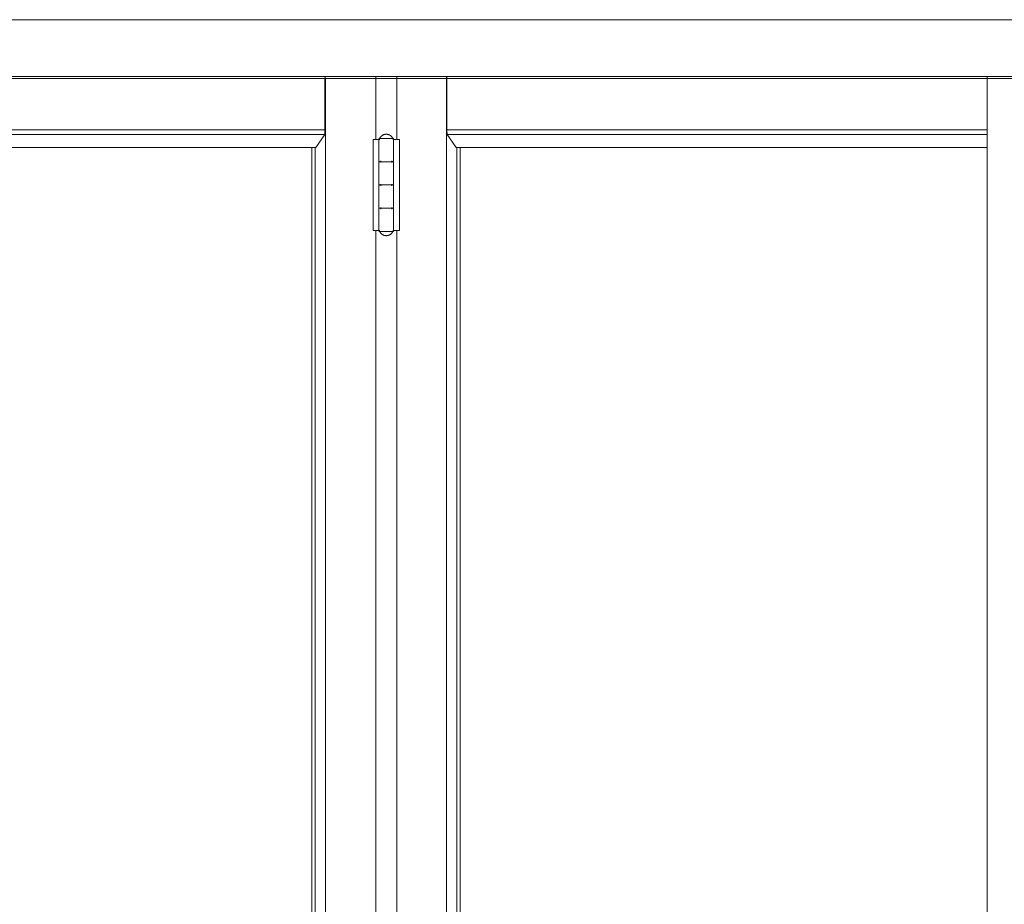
# Model space of a CAD drawing. Header units: inches. Extents: x 424 to 2043, y -237 to 445.
# Tile 844 of 965: x 867.479 to 868.537, y 230.547 to 231.497. Entities that reach past the tile are written whole.
import ezdxf

# ---------------------------------------------------------------- set-up
doc = ezdxf.new("R2010")
doc.units = ezdxf.units.IN
doc.header["$MEASUREMENT"] = 0
doc.layers.add('A-DOOR', color=31, linetype='Continuous', lineweight=9)
doc.layers.add('A-WALL', color=113, linetype='Continuous', lineweight=9)

# ---------------------------------------------------------------- blocks, each defined once
blk = doc.blocks.new('5-panel_Bi-fold_external_door_10806 - Type 1-V72-Section 1')
at = {"layer": 'A-DOOR'}
for p, q in [((-111.2773, 16.4), (-106.3655, 16.4)), ((-111.2773, 16.339), (-106.3655, 16.339)), ((-111.2773, 16.337), (-106.3655, 16.337)), ((-109.0798, 16.3381), (-109.0798, 16.2816)), ((-109.0791, 13.8688), (-109.0791, 16.3381)), ((-109.0249, 16.2715), (-109.0249, 16.3386)), ((-109.0025, 16.3386), (-109.0025, 16.2715)), ((-108.9492, 16.3386), (-108.9492, 13.8688)), ((-108.9485, 16.2816), (-108.9485, 16.3386)), ((-108.3681, 14.5), (-108.3681, 16.3383)), ((-109.6705, 16.2816), (-109.0798, 16.2816)), ((-109.0798, 16.2816), (-109.0798, 16.2766)), ((-108.9484, 16.2766), (-108.9485, 16.2816)), ((-108.9485, 16.2816), (-108.3681, 16.2816)), ((-109.6705, 16.2766), (-109.0798, 16.2766)), ((-109.0798, 16.2766), (-109.0895, 16.2627)), ((-109.0277, 16.2715), (-109.0235, 16.2715)), ((-109.0277, 16.1735), (-109.0277, 16.2715)), ((-109.0235, 16.2715), (-109.0218, 16.2715)), ((-109.0218, 16.2715), (-109.0218, 16.2485)), ((-109.0218, 16.2715), (-109.0207, 16.2715)), ((-109.0218, 16.1735), (-109.0218, 16.2715)), ((-109.0138, 16.2725), (-109.0198, 16.2725)), ((-109.0077, 16.2725), (-109.0138, 16.2725)), ((-109.0067, 16.2715), (-109.006, 16.2715)), ((-109.0058, 16.2485), (-109.0058, 16.2715)), ((-109.0058, 16.2715), (-109.004, 16.2715)), ((-109.0058, 16.2715), (-109.0058, 16.1735)), ((-109.004, 16.2715), (-108.9997, 16.2715)), ((-108.9997, 16.2715), (-108.9997, 16.1735)), ((-108.9385, 16.2627), (-108.9484, 16.2766)), ((-108.9484, 16.2766), (-108.3681, 16.2766)), ((-109.6705, 16.2627), (-109.0895, 16.2627)), ((-109.0937, 13.8688), (-109.0937, 16.2627)), ((-109.0901, 13.8688), (-109.0901, 16.2627)), ((-108.9385, 16.2627), (-108.3681, 16.2627)), ((-108.9379, 16.2627), (-108.9379, 13.8688)), ((-108.9344, 16.2627), (-108.9344, 13.8688)), ((-109.0218, 16.2465), (-109.0218, 16.2235)), ((-109.0195, 16.2465), (-109.0195, 16.2485)), ((-109.0137, 16.2475), (-109.0138, 16.2475)), ((-109.0138, 16.2475), (-109.0137, 16.2475)), ((-109.0079, 16.2485), (-109.0079, 16.2465)), ((-109.0058, 16.2235), (-109.0058, 16.2465)), ((-109.0218, 16.2215), (-109.0218, 16.1985)), ((-109.0195, 16.2215), (-109.0195, 16.2235)), ((-109.0137, 16.2225), (-109.0138, 16.2225)), ((-109.0138, 16.2225), (-109.0137, 16.2225)), ((-109.0079, 16.2235), (-109.0079, 16.2215)), ((-109.0058, 16.1985), (-109.0058, 16.2215)), ((-109.0195, 16.1965), (-109.0195, 16.1985)), ((-109.0137, 16.1975), (-109.0138, 16.1975)), ((-109.0138, 16.1975), (-109.0137, 16.1975)), ((-109.0079, 16.1985), (-109.0079, 16.1965)), ((-109.0218, 16.1965), (-109.0218, 16.1735)), ((-109.0058, 16.1735), (-109.0058, 16.1965)), ((-109.0235, 16.1735), (-109.0277, 16.1735)), ((-109.0249, 14.849), (-109.0249, 16.1735)), ((-109.0218, 16.1735), (-109.0235, 16.1735)), ((-109.0207, 16.1735), (-109.0218, 16.1735)), ((-109.0198, 16.1725), (-109.0138, 16.1725)), ((-109.0138, 16.1725), (-109.0077, 16.1725)), ((-109.006, 16.1735), (-109.0067, 16.1735)), ((-109.004, 16.1735), (-109.0058, 16.1735)), ((-108.9997, 16.1735), (-109.004, 16.1735)), ((-109.0025, 16.1735), (-109.0025, 14.849))]:
    blk.add_line(p, q, dxfattribs=at)
at = {"layer": 'A-DOOR', "flags": 128}
for points in [[(-109.0218, 16.2715), (-109.0218, 16.2716), (-109.0218, 16.2716), (-109.0217, 16.2717), (-109.0217, 16.2717), (-109.0217, 16.2717), (-109.0217, 16.2718), (-109.0217, 16.2718), (-109.0217, 16.2719), (-109.0217, 16.2719), (-109.0217, 16.2719), (-109.0217, 16.272), (-109.0216, 16.272), (-109.0216, 16.272), (-109.0216, 16.2721), (-109.0216, 16.2721), (-109.0216, 16.2721), (-109.0215, 16.2722), (-109.0215, 16.2722), (-109.0215, 16.2722), (-109.0215, 16.2723), (-109.0214, 16.2723), (-109.0214, 16.2723), (-109.0214, 16.2723), (-109.0213, 16.2724), (-109.0213, 16.2724), (-109.0213, 16.2724), (-109.0212, 16.2724), (-109.0212, 16.2724), (-109.0212, 16.2725), (-109.0211, 16.2725), (-109.0211, 16.2725), (-109.021, 16.2725), (-109.021, 16.2725), (-109.021, 16.2725), (-109.0209, 16.2725), (-109.0209, 16.2725), (-109.0208, 16.2725), (-109.0208, 16.2725), (-109.0208, 16.2725), (-109.0208, 16.2725)], [(-109.0208, 16.2725), (-109.0206, 16.2728), (-109.0205, 16.2731), (-109.0203, 16.2734), (-109.0202, 16.2736), (-109.02, 16.2739), (-109.0198, 16.2741), (-109.0196, 16.2743), (-109.0194, 16.2746), (-109.0192, 16.2748), (-109.019, 16.275), (-109.0187, 16.2752), (-109.0185, 16.2754), (-109.0182, 16.2756), (-109.018, 16.2758), (-109.0177, 16.2759), (-109.0175, 16.2761), (-109.0172, 16.2762), (-109.0169, 16.2764), (-109.0166, 16.2765), (-109.0163, 16.2766), (-109.016, 16.2767), (-109.0158, 16.2768), (-109.0155, 16.2768), (-109.0152, 16.2769), (-109.0148, 16.277), (-109.0145, 16.277), (-109.0142, 16.277), (-109.0139, 16.277), (-109.0138, 16.277)], [(-109.0138, 16.2725), (-109.0141, 16.2725), (-109.0144, 16.2725), (-109.0147, 16.2725), (-109.0149, 16.2725), (-109.0152, 16.2725), (-109.0155, 16.2725), (-109.0157, 16.2725), (-109.016, 16.2725), (-109.0163, 16.2725), (-109.0165, 16.2725), (-109.0168, 16.2725), (-109.017, 16.2725), (-109.0173, 16.2725), (-109.0175, 16.2725), (-109.0178, 16.2725), (-109.018, 16.2725), (-109.0182, 16.2725), (-109.0184, 16.2725), (-109.0186, 16.2725), (-109.0188, 16.2725), (-109.019, 16.2725), (-109.0192, 16.2725), (-109.0194, 16.2725), (-109.0195, 16.2725), (-109.0197, 16.2725), (-109.0198, 16.2725), (-109.02, 16.2725), (-109.0201, 16.2725), (-109.0202, 16.2725), (-109.0203, 16.2725), (-109.0204, 16.2725), (-109.0205, 16.2725), (-109.0205, 16.2725), (-109.0206, 16.2725), (-109.0207, 16.2725), (-109.0207, 16.2725), (-109.0207, 16.2725), (-109.0207, 16.2725), (-109.0208, 16.2725)], [(-109.0208, 16.2725), (-109.0207, 16.2725), (-109.0207, 16.2725), (-109.0207, 16.2725), (-109.0207, 16.2725), (-109.0206, 16.2725), (-109.0206, 16.2725), (-109.0205, 16.2725), (-109.0204, 16.2725), (-109.0203, 16.2725), (-109.0202, 16.2725), (-109.0201, 16.2725), (-109.02, 16.2725), (-109.0198, 16.2725), (-109.0197, 16.2725), (-109.0195, 16.2725), (-109.0194, 16.2725), (-109.0192, 16.2725)], [(-109.0138, 16.277), (-109.0134, 16.277), (-109.0131, 16.277), (-109.0128, 16.277), (-109.0125, 16.2769), (-109.0122, 16.2769), (-109.0119, 16.2768), (-109.0116, 16.2767), (-109.0113, 16.2766), (-109.011, 16.2765), (-109.0108, 16.2764), (-109.0105, 16.2763), (-109.0102, 16.2762), (-109.0099, 16.276), (-109.0097, 16.2759), (-109.0094, 16.2757), (-109.0092, 16.2755), (-109.0089, 16.2753), (-109.0087, 16.2751), (-109.0085, 16.2749), (-109.0082, 16.2747), (-109.008, 16.2745), (-109.0078, 16.2742), (-109.0076, 16.274), (-109.0075, 16.2738), (-109.0073, 16.2735), (-109.0071, 16.2732), (-109.007, 16.273), (-109.0068, 16.2727), (-109.0068, 16.2725)], [(-109.0068, 16.2725), (-109.0068, 16.2725), (-109.0068, 16.2725), (-109.0068, 16.2725), (-109.0068, 16.2725), (-109.0069, 16.2725), (-109.007, 16.2725), (-109.007, 16.2725), (-109.0071, 16.2725), (-109.0072, 16.2725), (-109.0073, 16.2725), (-109.0074, 16.2725), (-109.0075, 16.2725), (-109.0077, 16.2725), (-109.0078, 16.2725), (-109.008, 16.2725), (-109.0081, 16.2725), (-109.0083, 16.2725), (-109.0085, 16.2725), (-109.0087, 16.2725), (-109.0089, 16.2725), (-109.0091, 16.2725), (-109.0093, 16.2725), (-109.0095, 16.2725), (-109.0097, 16.2725), (-109.01, 16.2725), (-109.0102, 16.2725), (-109.0105, 16.2725), (-109.0107, 16.2725), (-109.011, 16.2725), (-109.0112, 16.2725), (-109.0115, 16.2725), (-109.0117, 16.2725), (-109.012, 16.2725), (-109.0123, 16.2725), (-109.0126, 16.2725), (-109.0128, 16.2725), (-109.0131, 16.2725), (-109.0134, 16.2725), (-109.0137, 16.2725), (-109.0138, 16.2725)], [(-109.0083, 16.2725), (-109.0081, 16.2725), (-109.008, 16.2725), (-109.0078, 16.2725), (-109.0077, 16.2725), (-109.0076, 16.2725), (-109.0074, 16.2725), (-109.0073, 16.2725), (-109.0072, 16.2725), (-109.0071, 16.2725), (-109.007, 16.2725), (-109.007, 16.2725), (-109.0069, 16.2725), (-109.0068, 16.2725), (-109.0068, 16.2725), (-109.0068, 16.2725), (-109.0068, 16.2725), (-109.0068, 16.2725)], [(-109.0068, 16.2725), (-109.0067, 16.2725), (-109.0067, 16.2725), (-109.0066, 16.2725), (-109.0066, 16.2725), (-109.0066, 16.2725), (-109.0065, 16.2725), (-109.0065, 16.2725), (-109.0064, 16.2725), (-109.0064, 16.2725), (-109.0064, 16.2725), (-109.0063, 16.2724), (-109.0063, 16.2724), (-109.0063, 16.2724), (-109.0062, 16.2724), (-109.0062, 16.2724), (-109.0062, 16.2723), (-109.0061, 16.2723), (-109.0061, 16.2723), (-109.0061, 16.2723), (-109.006, 16.2722), (-109.006, 16.2722), (-109.006, 16.2722), (-109.006, 16.2721), (-109.0059, 16.2721), (-109.0059, 16.2721), (-109.0059, 16.272), (-109.0059, 16.272), (-109.0059, 16.272), (-109.0058, 16.2719), (-109.0058, 16.2719), (-109.0058, 16.2719), (-109.0058, 16.2718), (-109.0058, 16.2718), (-109.0058, 16.2717), (-109.0058, 16.2717), (-109.0058, 16.2717), (-109.0058, 16.2716), (-109.0058, 16.2716), (-109.0058, 16.2715), (-109.0058, 16.2715)], [(-109.0208, 16.2475), (-109.0208, 16.2475), (-109.0208, 16.2475), (-109.0209, 16.2475), (-109.0209, 16.2476), (-109.021, 16.2476), (-109.021, 16.2476), (-109.021, 16.2476), (-109.0211, 16.2476), (-109.0211, 16.2476), (-109.0211, 16.2476), (-109.0212, 16.2476), (-109.0212, 16.2477), (-109.0213, 16.2477), (-109.0213, 16.2477), (-109.0213, 16.2477), (-109.0214, 16.2477), (-109.0214, 16.2478), (-109.0214, 16.2478), (-109.0214, 16.2478), (-109.0215, 16.2478), (-109.0215, 16.2479), (-109.0215, 16.2479), (-109.0215, 16.2479), (-109.0216, 16.248), (-109.0216, 16.248), (-109.0216, 16.248), (-109.0216, 16.2481), (-109.0217, 16.2481), (-109.0217, 16.2481), (-109.0217, 16.2482), (-109.0217, 16.2482), (-109.0217, 16.2483), (-109.0217, 16.2483), (-109.0217, 16.2483), (-109.0217, 16.2484), (-109.0217, 16.2484), (-109.0218, 16.2484), (-109.0218, 16.2485), (-109.0218, 16.2485), (-109.0218, 16.2485)], [(-109.0218, 16.2465), (-109.0218, 16.2466), (-109.0218, 16.2466), (-109.0217, 16.2467), (-109.0217, 16.2467), (-109.0217, 16.2467), (-109.0217, 16.2468), (-109.0217, 16.2468), (-109.0217, 16.2469), (-109.0217, 16.2469), (-109.0217, 16.2469), (-109.0217, 16.247), (-109.0216, 16.247), (-109.0216, 16.247), (-109.0216, 16.2471), (-109.0216, 16.2471), (-109.0216, 16.2471), (-109.0215, 16.2472), (-109.0215, 16.2472), (-109.0215, 16.2472), (-109.0215, 16.2473), (-109.0214, 16.2473), (-109.0214, 16.2473), (-109.0214, 16.2473), (-109.0213, 16.2474), (-109.0213, 16.2474), (-109.0213, 16.2474), (-109.0212, 16.2474), (-109.0212, 16.2474), (-109.0212, 16.2475), (-109.0211, 16.2475), (-109.0211, 16.2475), (-109.021, 16.2475), (-109.021, 16.2475), (-109.021, 16.2475), (-109.0209, 16.2475), (-109.0209, 16.2475), (-109.0208, 16.2475), (-109.0208, 16.2475), (-109.0208, 16.2475), (-109.0208, 16.2475)], [(-109.0137, 16.2475), (-109.014, 16.2475), (-109.0143, 16.2475), (-109.0145, 16.2475), (-109.0148, 16.2475), (-109.0151, 16.2475), (-109.0154, 16.2475), (-109.0156, 16.2475), (-109.0159, 16.2475), (-109.0162, 16.2475), (-109.0164, 16.2475), (-109.0167, 16.2475), (-109.0169, 16.2475), (-109.0172, 16.2475), (-109.0174, 16.2475), (-109.0177, 16.2475), (-109.0179, 16.2475), (-109.0181, 16.2475), (-109.0183, 16.2475), (-109.0185, 16.2475), (-109.0187, 16.2475), (-109.0189, 16.2475), (-109.0191, 16.2475), (-109.0193, 16.2475), (-109.0195, 16.2475), (-109.0196, 16.2475), (-109.0198, 16.2475), (-109.0199, 16.2475), (-109.02, 16.2475), (-109.0201, 16.2475), (-109.0203, 16.2475), (-109.0204, 16.2475), (-109.0204, 16.2475), (-109.0205, 16.2475), (-109.0206, 16.2475), (-109.0206, 16.2475), (-109.0207, 16.2475), (-109.0207, 16.2475), (-109.0207, 16.2475), (-109.0208, 16.2475)], [(-109.0208, 16.2475), (-109.0207, 16.2475), (-109.0207, 16.2475), (-109.0207, 16.2475), (-109.0207, 16.2475), (-109.0206, 16.2475), (-109.0206, 16.2475), (-109.0205, 16.2475), (-109.0204, 16.2475), (-109.0203, 16.2475), (-109.0202, 16.2475), (-109.0201, 16.2475), (-109.02, 16.2475), (-109.0198, 16.2475), (-109.0197, 16.2475), (-109.0195, 16.2475), (-109.0194, 16.2475), (-109.0192, 16.2475), (-109.019, 16.2475), (-109.0188, 16.2475), (-109.0186, 16.2475), (-109.0184, 16.2475), (-109.0182, 16.2475), (-109.018, 16.2475), (-109.0178, 16.2475), (-109.0175, 16.2475), (-109.0173, 16.2475), (-109.0171, 16.2475), (-109.0168, 16.2475), (-109.0165, 16.2475), (-109.0163, 16.2475), (-109.016, 16.2475), (-109.0158, 16.2475), (-109.0155, 16.2475), (-109.0152, 16.2475), (-109.0149, 16.2475), (-109.0147, 16.2475), (-109.0144, 16.2475), (-109.0141, 16.2475), (-109.0138, 16.2475), (-109.0138, 16.2475)], [(-109.0138, 16.2475), (-109.0141, 16.2475), (-109.0144, 16.2475), (-109.0147, 16.2475), (-109.0149, 16.2475), (-109.0152, 16.2475), (-109.0155, 16.2475), (-109.0157, 16.2475), (-109.016, 16.2475), (-109.0163, 16.2475), (-109.0165, 16.2475), (-109.0168, 16.2475), (-109.017, 16.2475), (-109.0173, 16.2475), (-109.0175, 16.2475), (-109.0178, 16.2475), (-109.018, 16.2475), (-109.0182, 16.2475), (-109.0184, 16.2475), (-109.0186, 16.2475), (-109.0188, 16.2475), (-109.019, 16.2475), (-109.0192, 16.2475), (-109.0194, 16.2475), (-109.0195, 16.2475), (-109.0197, 16.2475), (-109.0198, 16.2475), (-109.02, 16.2475), (-109.0201, 16.2475), (-109.0202, 16.2475), (-109.0203, 16.2475), (-109.0204, 16.2475), (-109.0205, 16.2475), (-109.0205, 16.2475), (-109.0206, 16.2475), (-109.0207, 16.2475), (-109.0207, 16.2475), (-109.0207, 16.2475), (-109.0207, 16.2475), (-109.0208, 16.2475)], [(-109.0208, 16.2475), (-109.0207, 16.2475), (-109.0207, 16.2475), (-109.0207, 16.2475), (-109.0207, 16.2475), (-109.0206, 16.2475), (-109.0206, 16.2475), (-109.0205, 16.2475), (-109.0204, 16.2475), (-109.0203, 16.2475), (-109.0202, 16.2475), (-109.0201, 16.2475), (-109.02, 16.2475), (-109.0198, 16.2475), (-109.0197, 16.2475), (-109.0195, 16.2475), (-109.0194, 16.2475), (-109.0192, 16.2475), (-109.019, 16.2475), (-109.0188, 16.2475), (-109.0186, 16.2475), (-109.0184, 16.2475), (-109.0182, 16.2475), (-109.018, 16.2475), (-109.0178, 16.2475), (-109.0175, 16.2475), (-109.0173, 16.2475), (-109.0171, 16.2475), (-109.0168, 16.2475), (-109.0165, 16.2475), (-109.0163, 16.2475), (-109.016, 16.2475), (-109.0158, 16.2475), (-109.0155, 16.2475), (-109.0152, 16.2475), (-109.0149, 16.2475), (-109.0147, 16.2475), (-109.0144, 16.2475), (-109.0141, 16.2475), (-109.0138, 16.2475), (-109.0137, 16.2475)], [(-109.0138, 16.2475), (-109.0135, 16.2475), (-109.0133, 16.2475), (-109.013, 16.2475), (-109.0127, 16.2475), (-109.0124, 16.2475), (-109.0121, 16.2475), (-109.0119, 16.2475), (-109.0116, 16.2475), (-109.0113, 16.2475), (-109.0111, 16.2475), (-109.0108, 16.2475), (-109.0106, 16.2475), (-109.0103, 16.2475), (-109.0101, 16.2475), (-109.0099, 16.2475), (-109.0096, 16.2475), (-109.0094, 16.2475), (-109.0092, 16.2475), (-109.009, 16.2475), (-109.0088, 16.2475), (-109.0086, 16.2475), (-109.0084, 16.2475), (-109.0082, 16.2475), (-109.0081, 16.2475), (-109.0079, 16.2475), (-109.0077, 16.2475), (-109.0076, 16.2475), (-109.0075, 16.2475), (-109.0074, 16.2475), (-109.0073, 16.2475), (-109.0072, 16.2475), (-109.0071, 16.2475), (-109.007, 16.2475), (-109.0069, 16.2475), (-109.0069, 16.2475), (-109.0068, 16.2475), (-109.0068, 16.2475), (-109.0068, 16.2475), (-109.0068, 16.2475)], [(-109.0068, 16.2475), (-109.0068, 16.2475), (-109.0068, 16.2475), (-109.0068, 16.2475), (-109.0068, 16.2475), (-109.0069, 16.2475), (-109.007, 16.2475), (-109.007, 16.2475), (-109.0071, 16.2475), (-109.0072, 16.2475), (-109.0073, 16.2475), (-109.0074, 16.2475), (-109.0075, 16.2475), (-109.0077, 16.2475), (-109.0078, 16.2475), (-109.008, 16.2475), (-109.0081, 16.2475), (-109.0083, 16.2475), (-109.0085, 16.2475), (-109.0087, 16.2475), (-109.0089, 16.2475), (-109.0091, 16.2475), (-109.0093, 16.2475), (-109.0095, 16.2475), (-109.0097, 16.2475), (-109.01, 16.2475), (-109.0102, 16.2475), (-109.0105, 16.2475), (-109.0107, 16.2475), (-109.011, 16.2475), (-109.0112, 16.2475), (-109.0115, 16.2475), (-109.0117, 16.2475), (-109.012, 16.2475), (-109.0123, 16.2475), (-109.0126, 16.2475), (-109.0128, 16.2475), (-109.0131, 16.2475), (-109.0134, 16.2475), (-109.0137, 16.2475), (-109.0138, 16.2475)], [(-109.0068, 16.2475), (-109.0068, 16.2475), (-109.0068, 16.2475), (-109.0068, 16.2475), (-109.0068, 16.2475), (-109.0069, 16.2475), (-109.007, 16.2475), (-109.007, 16.2475), (-109.0071, 16.2475), (-109.0072, 16.2475), (-109.0073, 16.2475), (-109.0074, 16.2475), (-109.0075, 16.2475), (-109.0077, 16.2475), (-109.0078, 16.2475), (-109.008, 16.2475), (-109.0081, 16.2475), (-109.0083, 16.2475), (-109.0085, 16.2475), (-109.0087, 16.2475), (-109.0089, 16.2475), (-109.0091, 16.2475), (-109.0093, 16.2475), (-109.0095, 16.2475), (-109.0097, 16.2475), (-109.01, 16.2475), (-109.0102, 16.2475), (-109.0105, 16.2475), (-109.0107, 16.2475), (-109.011, 16.2475), (-109.0112, 16.2475), (-109.0115, 16.2475), (-109.0117, 16.2475), (-109.012, 16.2475), (-109.0123, 16.2475), (-109.0126, 16.2475), (-109.0128, 16.2475), (-109.0131, 16.2475), (-109.0134, 16.2475), (-109.0137, 16.2475), (-109.0137, 16.2475)], [(-109.0137, 16.2475), (-109.0134, 16.2475), (-109.0131, 16.2475), (-109.0129, 16.2475), (-109.0126, 16.2475), (-109.0123, 16.2475), (-109.012, 16.2475), (-109.0118, 16.2475), (-109.0115, 16.2475), (-109.0112, 16.2475), (-109.011, 16.2475), (-109.0107, 16.2475), (-109.0105, 16.2475), (-109.0102, 16.2475), (-109.01, 16.2475), (-109.0098, 16.2475), (-109.0095, 16.2475), (-109.0093, 16.2475), (-109.0091, 16.2475), (-109.0089, 16.2475), (-109.0087, 16.2475), (-109.0085, 16.2475), (-109.0083, 16.2475), (-109.0081, 16.2475), (-109.008, 16.2475), (-109.0078, 16.2475), (-109.0077, 16.2475), (-109.0076, 16.2475), (-109.0074, 16.2475), (-109.0073, 16.2475), (-109.0072, 16.2475), (-109.0071, 16.2475), (-109.007, 16.2475), (-109.007, 16.2475), (-109.0069, 16.2475), (-109.0068, 16.2475), (-109.0068, 16.2475), (-109.0068, 16.2475), (-109.0068, 16.2475), (-109.0068, 16.2475)], [(-109.0058, 16.2485), (-109.0058, 16.2485), (-109.0058, 16.2485), (-109.0058, 16.2484), (-109.0058, 16.2484), (-109.0058, 16.2483), (-109.0058, 16.2483), (-109.0058, 16.2483), (-109.0058, 16.2482), (-109.0058, 16.2482), (-109.0058, 16.2481), (-109.0058, 16.2481), (-109.0059, 16.2481), (-109.0059, 16.248), (-109.0059, 16.248), (-109.0059, 16.248), (-109.006, 16.2479), (-109.006, 16.2479), (-109.006, 16.2479), (-109.006, 16.2479), (-109.0061, 16.2478), (-109.0061, 16.2478), (-109.0061, 16.2478), (-109.0061, 16.2477), (-109.0062, 16.2477), (-109.0062, 16.2477), (-109.0062, 16.2477), (-109.0063, 16.2477), (-109.0063, 16.2476), (-109.0064, 16.2476), (-109.0064, 16.2476), (-109.0064, 16.2476), (-109.0065, 16.2476), (-109.0065, 16.2476), (-109.0065, 16.2476), (-109.0066, 16.2476), (-109.0066, 16.2475), (-109.0067, 16.2475), (-109.0067, 16.2475), (-109.0067, 16.2475), (-109.0068, 16.2475)], [(-109.0068, 16.2475), (-109.0067, 16.2475), (-109.0067, 16.2475), (-109.0066, 16.2475), (-109.0066, 16.2475), (-109.0066, 16.2475), (-109.0065, 16.2475), (-109.0065, 16.2475), (-109.0064, 16.2475), (-109.0064, 16.2475), (-109.0064, 16.2475), (-109.0063, 16.2474), (-109.0063, 16.2474), (-109.0063, 16.2474), (-109.0062, 16.2474), (-109.0062, 16.2474), (-109.0062, 16.2473), (-109.0061, 16.2473), (-109.0061, 16.2473), (-109.0061, 16.2473), (-109.006, 16.2472), (-109.006, 16.2472), (-109.006, 16.2472), (-109.006, 16.2471), (-109.0059, 16.2471), (-109.0059, 16.2471), (-109.0059, 16.247), (-109.0059, 16.247), (-109.0059, 16.247), (-109.0058, 16.2469), (-109.0058, 16.2469), (-109.0058, 16.2469), (-109.0058, 16.2468), (-109.0058, 16.2468), (-109.0058, 16.2467), (-109.0058, 16.2467), (-109.0058, 16.2467), (-109.0058, 16.2466), (-109.0058, 16.2466), (-109.0058, 16.2465), (-109.0058, 16.2465)], [(-109.0208, 16.2225), (-109.0208, 16.2225), (-109.0208, 16.2225), (-109.0209, 16.2225), (-109.0209, 16.2226), (-109.021, 16.2226), (-109.021, 16.2226), (-109.021, 16.2226), (-109.0211, 16.2226), (-109.0211, 16.2226), (-109.0211, 16.2226), (-109.0212, 16.2226), (-109.0212, 16.2227), (-109.0213, 16.2227), (-109.0213, 16.2227), (-109.0213, 16.2227), (-109.0214, 16.2227), (-109.0214, 16.2228), (-109.0214, 16.2228), (-109.0214, 16.2228), (-109.0215, 16.2228), (-109.0215, 16.2229), (-109.0215, 16.2229), (-109.0215, 16.2229), (-109.0216, 16.223), (-109.0216, 16.223), (-109.0216, 16.223), (-109.0216, 16.2231), (-109.0217, 16.2231), (-109.0217, 16.2231), (-109.0217, 16.2232), (-109.0217, 16.2232), (-109.0217, 16.2233), (-109.0217, 16.2233), (-109.0217, 16.2233), (-109.0217, 16.2234), (-109.0217, 16.2234), (-109.0218, 16.2234), (-109.0218, 16.2235), (-109.0218, 16.2235), (-109.0218, 16.2235)], [(-109.0218, 16.2215), (-109.0218, 16.2216), (-109.0218, 16.2216), (-109.0217, 16.2217), (-109.0217, 16.2217), (-109.0217, 16.2217), (-109.0217, 16.2218), (-109.0217, 16.2218), (-109.0217, 16.2219), (-109.0217, 16.2219), (-109.0217, 16.2219), (-109.0217, 16.222), (-109.0216, 16.222), (-109.0216, 16.222), (-109.0216, 16.2221), (-109.0216, 16.2221), (-109.0216, 16.2221), (-109.0215, 16.2222), (-109.0215, 16.2222), (-109.0215, 16.2222), (-109.0215, 16.2223), (-109.0214, 16.2223), (-109.0214, 16.2223), (-109.0214, 16.2223), (-109.0213, 16.2224), (-109.0213, 16.2224), (-109.0213, 16.2224), (-109.0212, 16.2224), (-109.0212, 16.2224), (-109.0212, 16.2225), (-109.0211, 16.2225), (-109.0211, 16.2225), (-109.021, 16.2225), (-109.021, 16.2225), (-109.021, 16.2225), (-109.0209, 16.2225), (-109.0209, 16.2225), (-109.0208, 16.2225), (-109.0208, 16.2225), (-109.0208, 16.2225), (-109.0208, 16.2225)], [(-109.0137, 16.2225), (-109.014, 16.2225), (-109.0143, 16.2225), (-109.0145, 16.2225), (-109.0148, 16.2225), (-109.0151, 16.2225), (-109.0154, 16.2225), (-109.0156, 16.2225), (-109.0159, 16.2225), (-109.0162, 16.2225), (-109.0164, 16.2225), (-109.0167, 16.2225), (-109.0169, 16.2225), (-109.0172, 16.2225), (-109.0174, 16.2225), (-109.0177, 16.2225), (-109.0179, 16.2225), (-109.0181, 16.2225), (-109.0183, 16.2225), (-109.0185, 16.2225), (-109.0187, 16.2225), (-109.0189, 16.2225), (-109.0191, 16.2225), (-109.0193, 16.2225), (-109.0195, 16.2225), (-109.0196, 16.2225), (-109.0198, 16.2225), (-109.0199, 16.2225), (-109.02, 16.2225), (-109.0201, 16.2225), (-109.0203, 16.2225), (-109.0204, 16.2225), (-109.0204, 16.2225), (-109.0205, 16.2225), (-109.0206, 16.2225), (-109.0206, 16.2225), (-109.0207, 16.2225), (-109.0207, 16.2225), (-109.0207, 16.2225), (-109.0208, 16.2225)], [(-109.0208, 16.2225), (-109.0207, 16.2225), (-109.0207, 16.2225), (-109.0207, 16.2225), (-109.0207, 16.2225), (-109.0206, 16.2225), (-109.0206, 16.2225), (-109.0205, 16.2225), (-109.0204, 16.2225), (-109.0203, 16.2225), (-109.0202, 16.2225), (-109.0201, 16.2225), (-109.02, 16.2225), (-109.0198, 16.2225), (-109.0197, 16.2225), (-109.0195, 16.2225), (-109.0194, 16.2225), (-109.0192, 16.2225), (-109.019, 16.2225), (-109.0188, 16.2225), (-109.0186, 16.2225), (-109.0184, 16.2225), (-109.0182, 16.2225), (-109.018, 16.2225), (-109.0178, 16.2225), (-109.0175, 16.2225), (-109.0173, 16.2225), (-109.0171, 16.2225), (-109.0168, 16.2225), (-109.0165, 16.2225), (-109.0163, 16.2225), (-109.016, 16.2225), (-109.0158, 16.2225), (-109.0155, 16.2225), (-109.0152, 16.2225), (-109.0149, 16.2225), (-109.0147, 16.2225), (-109.0144, 16.2225), (-109.0141, 16.2225), (-109.0138, 16.2225), (-109.0138, 16.2225)], [(-109.0138, 16.2225), (-109.0141, 16.2225), (-109.0144, 16.2225), (-109.0147, 16.2225), (-109.0149, 16.2225), (-109.0152, 16.2225), (-109.0155, 16.2225), (-109.0157, 16.2225), (-109.016, 16.2225), (-109.0163, 16.2225), (-109.0165, 16.2225), (-109.0168, 16.2225), (-109.017, 16.2225), (-109.0173, 16.2225), (-109.0175, 16.2225), (-109.0178, 16.2225), (-109.018, 16.2225), (-109.0182, 16.2225), (-109.0184, 16.2225), (-109.0186, 16.2225), (-109.0188, 16.2225), (-109.019, 16.2225), (-109.0192, 16.2225), (-109.0194, 16.2225), (-109.0195, 16.2225), (-109.0197, 16.2225), (-109.0198, 16.2225), (-109.02, 16.2225), (-109.0201, 16.2225), (-109.0202, 16.2225), (-109.0203, 16.2225), (-109.0204, 16.2225), (-109.0205, 16.2225), (-109.0205, 16.2225), (-109.0206, 16.2225), (-109.0207, 16.2225), (-109.0207, 16.2225), (-109.0207, 16.2225), (-109.0207, 16.2225), (-109.0208, 16.2225)], [(-109.0208, 16.2225), (-109.0207, 16.2225), (-109.0207, 16.2225), (-109.0207, 16.2225), (-109.0207, 16.2225), (-109.0206, 16.2225), (-109.0206, 16.2225), (-109.0205, 16.2225), (-109.0204, 16.2225), (-109.0203, 16.2225), (-109.0202, 16.2225), (-109.0201, 16.2225), (-109.02, 16.2225), (-109.0198, 16.2225), (-109.0197, 16.2225), (-109.0195, 16.2225), (-109.0194, 16.2225), (-109.0192, 16.2225), (-109.019, 16.2225), (-109.0188, 16.2225), (-109.0186, 16.2225), (-109.0184, 16.2225), (-109.0182, 16.2225), (-109.018, 16.2225), (-109.0178, 16.2225), (-109.0175, 16.2225), (-109.0173, 16.2225), (-109.0171, 16.2225), (-109.0168, 16.2225), (-109.0165, 16.2225), (-109.0163, 16.2225), (-109.016, 16.2225), (-109.0158, 16.2225), (-109.0155, 16.2225), (-109.0152, 16.2225), (-109.0149, 16.2225), (-109.0147, 16.2225), (-109.0144, 16.2225), (-109.0141, 16.2225), (-109.0138, 16.2225), (-109.0137, 16.2225)], [(-109.0138, 16.2225), (-109.0135, 16.2225), (-109.0133, 16.2225), (-109.013, 16.2225), (-109.0127, 16.2225), (-109.0124, 16.2225), (-109.0121, 16.2225), (-109.0119, 16.2225), (-109.0116, 16.2225), (-109.0113, 16.2225), (-109.0111, 16.2225), (-109.0108, 16.2225), (-109.0106, 16.2225), (-109.0103, 16.2225), (-109.0101, 16.2225), (-109.0099, 16.2225), (-109.0096, 16.2225), (-109.0094, 16.2225), (-109.0092, 16.2225), (-109.009, 16.2225), (-109.0088, 16.2225), (-109.0086, 16.2225), (-109.0084, 16.2225), (-109.0082, 16.2225), (-109.0081, 16.2225), (-109.0079, 16.2225), (-109.0077, 16.2225), (-109.0076, 16.2225), (-109.0075, 16.2225), (-109.0074, 16.2225), (-109.0073, 16.2225), (-109.0072, 16.2225), (-109.0071, 16.2225), (-109.007, 16.2225), (-109.0069, 16.2225), (-109.0069, 16.2225), (-109.0068, 16.2225), (-109.0068, 16.2225), (-109.0068, 16.2225), (-109.0068, 16.2225)], [(-109.0068, 16.2225), (-109.0068, 16.2225), (-109.0068, 16.2225), (-109.0068, 16.2225), (-109.0068, 16.2225), (-109.0069, 16.2225), (-109.007, 16.2225), (-109.007, 16.2225), (-109.0071, 16.2225), (-109.0072, 16.2225), (-109.0073, 16.2225), (-109.0074, 16.2225), (-109.0075, 16.2225), (-109.0077, 16.2225), (-109.0078, 16.2225), (-109.008, 16.2225), (-109.0081, 16.2225), (-109.0083, 16.2225), (-109.0085, 16.2225), (-109.0087, 16.2225), (-109.0089, 16.2225), (-109.0091, 16.2225), (-109.0093, 16.2225), (-109.0095, 16.2225), (-109.0097, 16.2225), (-109.01, 16.2225), (-109.0102, 16.2225), (-109.0105, 16.2225), (-109.0107, 16.2225), (-109.011, 16.2225), (-109.0112, 16.2225), (-109.0115, 16.2225), (-109.0117, 16.2225), (-109.012, 16.2225), (-109.0123, 16.2225), (-109.0126, 16.2225), (-109.0128, 16.2225), (-109.0131, 16.2225), (-109.0134, 16.2225), (-109.0137, 16.2225), (-109.0138, 16.2225)], [(-109.0068, 16.2225), (-109.0068, 16.2225), (-109.0068, 16.2225), (-109.0068, 16.2225), (-109.0068, 16.2225), (-109.0069, 16.2225), (-109.007, 16.2225), (-109.007, 16.2225), (-109.0071, 16.2225), (-109.0072, 16.2225), (-109.0073, 16.2225), (-109.0074, 16.2225), (-109.0075, 16.2225), (-109.0077, 16.2225), (-109.0078, 16.2225), (-109.008, 16.2225), (-109.0081, 16.2225), (-109.0083, 16.2225), (-109.0085, 16.2225), (-109.0087, 16.2225), (-109.0089, 16.2225), (-109.0091, 16.2225), (-109.0093, 16.2225), (-109.0095, 16.2225), (-109.0097, 16.2225), (-109.01, 16.2225), (-109.0102, 16.2225), (-109.0105, 16.2225), (-109.0107, 16.2225), (-109.011, 16.2225), (-109.0112, 16.2225), (-109.0115, 16.2225), (-109.0117, 16.2225), (-109.012, 16.2225), (-109.0123, 16.2225), (-109.0126, 16.2225), (-109.0128, 16.2225), (-109.0131, 16.2225), (-109.0134, 16.2225), (-109.0137, 16.2225), (-109.0137, 16.2225)], [(-109.0137, 16.2225), (-109.0134, 16.2225), (-109.0131, 16.2225), (-109.0129, 16.2225), (-109.0126, 16.2225), (-109.0123, 16.2225), (-109.012, 16.2225), (-109.0118, 16.2225), (-109.0115, 16.2225), (-109.0112, 16.2225), (-109.011, 16.2225), (-109.0107, 16.2225), (-109.0105, 16.2225), (-109.0102, 16.2225), (-109.01, 16.2225), (-109.0098, 16.2225), (-109.0095, 16.2225), (-109.0093, 16.2225), (-109.0091, 16.2225), (-109.0089, 16.2225), (-109.0087, 16.2225), (-109.0085, 16.2225), (-109.0083, 16.2225), (-109.0081, 16.2225), (-109.008, 16.2225), (-109.0078, 16.2225), (-109.0077, 16.2225), (-109.0076, 16.2225), (-109.0074, 16.2225), (-109.0073, 16.2225), (-109.0072, 16.2225), (-109.0071, 16.2225), (-109.007, 16.2225), (-109.007, 16.2225), (-109.0069, 16.2225), (-109.0068, 16.2225), (-109.0068, 16.2225), (-109.0068, 16.2225), (-109.0068, 16.2225), (-109.0068, 16.2225)], [(-109.0058, 16.2235), (-109.0058, 16.2235), (-109.0058, 16.2235), (-109.0058, 16.2234), (-109.0058, 16.2234), (-109.0058, 16.2233), (-109.0058, 16.2233), (-109.0058, 16.2233), (-109.0058, 16.2232), (-109.0058, 16.2232), (-109.0058, 16.2231), (-109.0058, 16.2231), (-109.0059, 16.2231), (-109.0059, 16.223), (-109.0059, 16.223), (-109.0059, 16.223), (-109.006, 16.2229), (-109.006, 16.2229), (-109.006, 16.2229), (-109.006, 16.2229), (-109.0061, 16.2228), (-109.0061, 16.2228), (-109.0061, 16.2228), (-109.0061, 16.2227), (-109.0062, 16.2227), (-109.0062, 16.2227), (-109.0062, 16.2227), (-109.0063, 16.2227), (-109.0063, 16.2226), (-109.0064, 16.2226), (-109.0064, 16.2226), (-109.0064, 16.2226), (-109.0065, 16.2226), (-109.0065, 16.2226), (-109.0065, 16.2226), (-109.0066, 16.2226), (-109.0066, 16.2225), (-109.0067, 16.2225), (-109.0067, 16.2225), (-109.0067, 16.2225), (-109.0068, 16.2225)], [(-109.0068, 16.2225), (-109.0067, 16.2225), (-109.0067, 16.2225), (-109.0066, 16.2225), (-109.0066, 16.2225), (-109.0066, 16.2225), (-109.0065, 16.2225), (-109.0065, 16.2225), (-109.0064, 16.2225), (-109.0064, 16.2225), (-109.0064, 16.2225), (-109.0063, 16.2224), (-109.0063, 16.2224), (-109.0063, 16.2224), (-109.0062, 16.2224), (-109.0062, 16.2224), (-109.0062, 16.2223), (-109.0061, 16.2223), (-109.0061, 16.2223), (-109.0061, 16.2223), (-109.006, 16.2222), (-109.006, 16.2222), (-109.006, 16.2222), (-109.006, 16.2221), (-109.0059, 16.2221), (-109.0059, 16.2221), (-109.0059, 16.222), (-109.0059, 16.222), (-109.0059, 16.222), (-109.0058, 16.2219), (-109.0058, 16.2219), (-109.0058, 16.2219), (-109.0058, 16.2218), (-109.0058, 16.2218), (-109.0058, 16.2217), (-109.0058, 16.2217), (-109.0058, 16.2217), (-109.0058, 16.2216), (-109.0058, 16.2216), (-109.0058, 16.2215), (-109.0058, 16.2215)], [(-109.0208, 16.1975), (-109.0208, 16.1975), (-109.0208, 16.1975), (-109.0209, 16.1975), (-109.0209, 16.1976), (-109.021, 16.1976), (-109.021, 16.1976), (-109.021, 16.1976), (-109.0211, 16.1976), (-109.0211, 16.1976), (-109.0211, 16.1976), (-109.0212, 16.1976), (-109.0212, 16.1977), (-109.0213, 16.1977), (-109.0213, 16.1977), (-109.0213, 16.1977), (-109.0214, 16.1977), (-109.0214, 16.1978), (-109.0214, 16.1978), (-109.0214, 16.1978), (-109.0215, 16.1978), (-109.0215, 16.1979), (-109.0215, 16.1979), (-109.0215, 16.1979), (-109.0216, 16.198), (-109.0216, 16.198), (-109.0216, 16.198), (-109.0216, 16.1981), (-109.0217, 16.1981), (-109.0217, 16.1981), (-109.0217, 16.1982), (-109.0217, 16.1982), (-109.0217, 16.1983), (-109.0217, 16.1983), (-109.0217, 16.1983), (-109.0217, 16.1984), (-109.0217, 16.1984), (-109.0218, 16.1984), (-109.0218, 16.1985), (-109.0218, 16.1985), (-109.0218, 16.1985)], [(-109.0218, 16.1965), (-109.0218, 16.1966), (-109.0218, 16.1966), (-109.0217, 16.1967), (-109.0217, 16.1967), (-109.0217, 16.1967), (-109.0217, 16.1968), (-109.0217, 16.1968), (-109.0217, 16.1969), (-109.0217, 16.1969), (-109.0217, 16.1969), (-109.0217, 16.197), (-109.0216, 16.197), (-109.0216, 16.197), (-109.0216, 16.1971), (-109.0216, 16.1971), (-109.0216, 16.1971), (-109.0215, 16.1972), (-109.0215, 16.1972), (-109.0215, 16.1972), (-109.0215, 16.1973), (-109.0214, 16.1973), (-109.0214, 16.1973), (-109.0214, 16.1973), (-109.0213, 16.1974), (-109.0213, 16.1974), (-109.0213, 16.1974), (-109.0212, 16.1974), (-109.0212, 16.1974), (-109.0212, 16.1975), (-109.0211, 16.1975), (-109.0211, 16.1975), (-109.021, 16.1975), (-109.021, 16.1975), (-109.021, 16.1975), (-109.0209, 16.1975), (-109.0209, 16.1975), (-109.0208, 16.1975), (-109.0208, 16.1975), (-109.0208, 16.1975), (-109.0208, 16.1975)], [(-109.0137, 16.1975), (-109.014, 16.1975), (-109.0143, 16.1975), (-109.0145, 16.1975), (-109.0148, 16.1975), (-109.0151, 16.1975), (-109.0154, 16.1975), (-109.0156, 16.1975), (-109.0159, 16.1975), (-109.0162, 16.1975), (-109.0164, 16.1975), (-109.0167, 16.1975), (-109.0169, 16.1975), (-109.0172, 16.1975), (-109.0174, 16.1975), (-109.0177, 16.1975), (-109.0179, 16.1975), (-109.0181, 16.1975), (-109.0183, 16.1975), (-109.0185, 16.1975), (-109.0187, 16.1975), (-109.0189, 16.1975), (-109.0191, 16.1975), (-109.0193, 16.1975), (-109.0195, 16.1975), (-109.0196, 16.1975), (-109.0198, 16.1975), (-109.0199, 16.1975), (-109.02, 16.1975), (-109.0201, 16.1975), (-109.0203, 16.1975), (-109.0204, 16.1975), (-109.0204, 16.1975), (-109.0205, 16.1975), (-109.0206, 16.1975), (-109.0206, 16.1975), (-109.0207, 16.1975), (-109.0207, 16.1975), (-109.0207, 16.1975), (-109.0208, 16.1975)], [(-109.0208, 16.1975), (-109.0207, 16.1975), (-109.0207, 16.1975), (-109.0207, 16.1975), (-109.0207, 16.1975), (-109.0206, 16.1975), (-109.0206, 16.1975), (-109.0205, 16.1975), (-109.0204, 16.1975), (-109.0203, 16.1975), (-109.0202, 16.1975), (-109.0201, 16.1975), (-109.02, 16.1975), (-109.0198, 16.1975), (-109.0197, 16.1975), (-109.0195, 16.1975), (-109.0194, 16.1975), (-109.0192, 16.1975), (-109.019, 16.1975), (-109.0188, 16.1975), (-109.0186, 16.1975), (-109.0184, 16.1975), (-109.0182, 16.1975), (-109.018, 16.1975), (-109.0178, 16.1975), (-109.0175, 16.1975), (-109.0173, 16.1975), (-109.0171, 16.1975), (-109.0168, 16.1975), (-109.0165, 16.1975), (-109.0163, 16.1975), (-109.016, 16.1975), (-109.0158, 16.1975), (-109.0155, 16.1975), (-109.0152, 16.1975), (-109.0149, 16.1975), (-109.0147, 16.1975), (-109.0144, 16.1975), (-109.0141, 16.1975), (-109.0138, 16.1975), (-109.0138, 16.1975)], [(-109.0138, 16.1975), (-109.0141, 16.1975), (-109.0144, 16.1975), (-109.0147, 16.1975), (-109.0149, 16.1975), (-109.0152, 16.1975), (-109.0155, 16.1975), (-109.0157, 16.1975), (-109.016, 16.1975), (-109.0163, 16.1975), (-109.0165, 16.1975), (-109.0168, 16.1975), (-109.017, 16.1975), (-109.0173, 16.1975), (-109.0175, 16.1975), (-109.0178, 16.1975), (-109.018, 16.1975), (-109.0182, 16.1975), (-109.0184, 16.1975), (-109.0186, 16.1975), (-109.0188, 16.1975), (-109.019, 16.1975), (-109.0192, 16.1975), (-109.0194, 16.1975), (-109.0195, 16.1975), (-109.0197, 16.1975), (-109.0198, 16.1975), (-109.02, 16.1975), (-109.0201, 16.1975), (-109.0202, 16.1975), (-109.0203, 16.1975), (-109.0204, 16.1975), (-109.0205, 16.1975), (-109.0205, 16.1975), (-109.0206, 16.1975), (-109.0207, 16.1975), (-109.0207, 16.1975), (-109.0207, 16.1975), (-109.0207, 16.1975), (-109.0208, 16.1975)], [(-109.0208, 16.1975), (-109.0207, 16.1975), (-109.0207, 16.1975), (-109.0207, 16.1975), (-109.0207, 16.1975), (-109.0206, 16.1975), (-109.0206, 16.1975), (-109.0205, 16.1975), (-109.0204, 16.1975), (-109.0203, 16.1975), (-109.0202, 16.1975), (-109.0201, 16.1975), (-109.02, 16.1975), (-109.0198, 16.1975), (-109.0197, 16.1975), (-109.0195, 16.1975), (-109.0194, 16.1975), (-109.0192, 16.1975), (-109.019, 16.1975), (-109.0188, 16.1975), (-109.0186, 16.1975), (-109.0184, 16.1975), (-109.0182, 16.1975), (-109.018, 16.1975), (-109.0178, 16.1975), (-109.0175, 16.1975), (-109.0173, 16.1975), (-109.0171, 16.1975), (-109.0168, 16.1975), (-109.0165, 16.1975), (-109.0163, 16.1975), (-109.016, 16.1975), (-109.0158, 16.1975), (-109.0155, 16.1975), (-109.0152, 16.1975), (-109.0149, 16.1975), (-109.0147, 16.1975), (-109.0144, 16.1975), (-109.0141, 16.1975), (-109.0138, 16.1975), (-109.0137, 16.1975)], [(-109.0138, 16.1975), (-109.0135, 16.1975), (-109.0133, 16.1975), (-109.013, 16.1975), (-109.0127, 16.1975), (-109.0124, 16.1975), (-109.0121, 16.1975), (-109.0119, 16.1975), (-109.0116, 16.1975), (-109.0113, 16.1975), (-109.0111, 16.1975), (-109.0108, 16.1975), (-109.0106, 16.1975), (-109.0103, 16.1975), (-109.0101, 16.1975), (-109.0099, 16.1975), (-109.0096, 16.1975), (-109.0094, 16.1975), (-109.0092, 16.1975), (-109.009, 16.1975), (-109.0088, 16.1975), (-109.0086, 16.1975), (-109.0084, 16.1975), (-109.0082, 16.1975), (-109.0081, 16.1975), (-109.0079, 16.1975), (-109.0077, 16.1975), (-109.0076, 16.1975), (-109.0075, 16.1975), (-109.0074, 16.1975), (-109.0073, 16.1975), (-109.0072, 16.1975), (-109.0071, 16.1975), (-109.007, 16.1975), (-109.0069, 16.1975), (-109.0069, 16.1975), (-109.0068, 16.1975), (-109.0068, 16.1975), (-109.0068, 16.1975), (-109.0068, 16.1975)], [(-109.0068, 16.1975), (-109.0068, 16.1975), (-109.0068, 16.1975), (-109.0068, 16.1975), (-109.0068, 16.1975), (-109.0069, 16.1975), (-109.007, 16.1975), (-109.007, 16.1975), (-109.0071, 16.1975), (-109.0072, 16.1975), (-109.0073, 16.1975), (-109.0074, 16.1975), (-109.0075, 16.1975), (-109.0077, 16.1975), (-109.0078, 16.1975), (-109.008, 16.1975), (-109.0081, 16.1975), (-109.0083, 16.1975), (-109.0085, 16.1975), (-109.0087, 16.1975), (-109.0089, 16.1975), (-109.0091, 16.1975), (-109.0093, 16.1975), (-109.0095, 16.1975), (-109.0097, 16.1975), (-109.01, 16.1975), (-109.0102, 16.1975), (-109.0105, 16.1975), (-109.0107, 16.1975), (-109.011, 16.1975), (-109.0112, 16.1975), (-109.0115, 16.1975), (-109.0117, 16.1975), (-109.012, 16.1975), (-109.0123, 16.1975), (-109.0126, 16.1975), (-109.0128, 16.1975), (-109.0131, 16.1975), (-109.0134, 16.1975), (-109.0137, 16.1975), (-109.0138, 16.1975)], [(-109.0068, 16.1975), (-109.0068, 16.1975), (-109.0068, 16.1975), (-109.0068, 16.1975), (-109.0068, 16.1975), (-109.0069, 16.1975), (-109.007, 16.1975), (-109.007, 16.1975), (-109.0071, 16.1975), (-109.0072, 16.1975), (-109.0073, 16.1975), (-109.0074, 16.1975), (-109.0075, 16.1975), (-109.0077, 16.1975), (-109.0078, 16.1975), (-109.008, 16.1975), (-109.0081, 16.1975), (-109.0083, 16.1975), (-109.0085, 16.1975), (-109.0087, 16.1975), (-109.0089, 16.1975), (-109.0091, 16.1975), (-109.0093, 16.1975), (-109.0095, 16.1975), (-109.0097, 16.1975), (-109.01, 16.1975), (-109.0102, 16.1975), (-109.0105, 16.1975), (-109.0107, 16.1975), (-109.011, 16.1975), (-109.0112, 16.1975), (-109.0115, 16.1975), (-109.0117, 16.1975), (-109.012, 16.1975), (-109.0123, 16.1975), (-109.0126, 16.1975), (-109.0128, 16.1975), (-109.0131, 16.1975), (-109.0134, 16.1975), (-109.0137, 16.1975), (-109.0137, 16.1975)], [(-109.0137, 16.1975), (-109.0134, 16.1975), (-109.0131, 16.1975), (-109.0129, 16.1975), (-109.0126, 16.1975), (-109.0123, 16.1975), (-109.012, 16.1975), (-109.0118, 16.1975), (-109.0115, 16.1975), (-109.0112, 16.1975), (-109.011, 16.1975), (-109.0107, 16.1975), (-109.0105, 16.1975), (-109.0102, 16.1975), (-109.01, 16.1975), (-109.0098, 16.1975), (-109.0095, 16.1975), (-109.0093, 16.1975), (-109.0091, 16.1975), (-109.0089, 16.1975), (-109.0087, 16.1975), (-109.0085, 16.1975), (-109.0083, 16.1975), (-109.0081, 16.1975), (-109.008, 16.1975), (-109.0078, 16.1975), (-109.0077, 16.1975), (-109.0076, 16.1975), (-109.0074, 16.1975), (-109.0073, 16.1975), (-109.0072, 16.1975), (-109.0071, 16.1975), (-109.007, 16.1975), (-109.007, 16.1975), (-109.0069, 16.1975), (-109.0068, 16.1975), (-109.0068, 16.1975), (-109.0068, 16.1975), (-109.0068, 16.1975), (-109.0068, 16.1975)], [(-109.0058, 16.1985), (-109.0058, 16.1985), (-109.0058, 16.1985), (-109.0058, 16.1984), (-109.0058, 16.1984), (-109.0058, 16.1983), (-109.0058, 16.1983), (-109.0058, 16.1983), (-109.0058, 16.1982), (-109.0058, 16.1982), (-109.0058, 16.1981), (-109.0058, 16.1981), (-109.0059, 16.1981), (-109.0059, 16.198), (-109.0059, 16.198), (-109.0059, 16.198), (-109.006, 16.1979), (-109.006, 16.1979), (-109.006, 16.1979), (-109.006, 16.1979), (-109.0061, 16.1978), (-109.0061, 16.1978), (-109.0061, 16.1978), (-109.0061, 16.1977), (-109.0062, 16.1977), (-109.0062, 16.1977), (-109.0062, 16.1977), (-109.0063, 16.1977), (-109.0063, 16.1976), (-109.0064, 16.1976), (-109.0064, 16.1976), (-109.0064, 16.1976), (-109.0065, 16.1976), (-109.0065, 16.1976), (-109.0065, 16.1976), (-109.0066, 16.1976), (-109.0066, 16.1975), (-109.0067, 16.1975), (-109.0067, 16.1975), (-109.0067, 16.1975), (-109.0068, 16.1975)], [(-109.0068, 16.1975), (-109.0067, 16.1975), (-109.0067, 16.1975), (-109.0066, 16.1975), (-109.0066, 16.1975), (-109.0066, 16.1975), (-109.0065, 16.1975), (-109.0065, 16.1975), (-109.0064, 16.1975), (-109.0064, 16.1975), (-109.0064, 16.1975), (-109.0063, 16.1974), (-109.0063, 16.1974), (-109.0063, 16.1974), (-109.0062, 16.1974), (-109.0062, 16.1974), (-109.0062, 16.1973), (-109.0061, 16.1973), (-109.0061, 16.1973), (-109.0061, 16.1973), (-109.006, 16.1972), (-109.006, 16.1972), (-109.006, 16.1972), (-109.006, 16.1971), (-109.0059, 16.1971), (-109.0059, 16.1971), (-109.0059, 16.197), (-109.0059, 16.197), (-109.0059, 16.197), (-109.0058, 16.1969), (-109.0058, 16.1969), (-109.0058, 16.1969), (-109.0058, 16.1968), (-109.0058, 16.1968), (-109.0058, 16.1967), (-109.0058, 16.1967), (-109.0058, 16.1967), (-109.0058, 16.1966), (-109.0058, 16.1966), (-109.0058, 16.1965), (-109.0058, 16.1965)], [(-109.0208, 16.1725), (-109.0208, 16.1725), (-109.0208, 16.1725), (-109.0209, 16.1725), (-109.0209, 16.1726), (-109.021, 16.1726), (-109.021, 16.1726), (-109.021, 16.1726), (-109.0211, 16.1726), (-109.0211, 16.1726), (-109.0211, 16.1726), (-109.0212, 16.1726), (-109.0212, 16.1727), (-109.0213, 16.1727), (-109.0213, 16.1727), (-109.0213, 16.1727), (-109.0214, 16.1727), (-109.0214, 16.1728), (-109.0214, 16.1728), (-109.0214, 16.1728), (-109.0215, 16.1728), (-109.0215, 16.1729), (-109.0215, 16.1729), (-109.0215, 16.1729), (-109.0216, 16.173), (-109.0216, 16.173), (-109.0216, 16.173), (-109.0216, 16.1731), (-109.0217, 16.1731), (-109.0217, 16.1731), (-109.0217, 16.1732), (-109.0217, 16.1732), (-109.0217, 16.1733), (-109.0217, 16.1733), (-109.0217, 16.1733), (-109.0217, 16.1734), (-109.0217, 16.1734), (-109.0218, 16.1734), (-109.0218, 16.1735), (-109.0218, 16.1735), (-109.0218, 16.1735)], [(-109.0193, 16.1725), (-109.0195, 16.1725), (-109.0196, 16.1725), (-109.0198, 16.1725), (-109.0199, 16.1725), (-109.02, 16.1725), (-109.0201, 16.1725), (-109.0203, 16.1725), (-109.0204, 16.1725), (-109.0204, 16.1725), (-109.0205, 16.1725), (-109.0206, 16.1725), (-109.0206, 16.1725), (-109.0207, 16.1725), (-109.0207, 16.1725), (-109.0207, 16.1725), (-109.0208, 16.1725)], [(-109.0208, 16.1725), (-109.0207, 16.1725), (-109.0207, 16.1725), (-109.0207, 16.1725), (-109.0207, 16.1725), (-109.0206, 16.1725), (-109.0206, 16.1725), (-109.0205, 16.1725), (-109.0204, 16.1725), (-109.0203, 16.1725), (-109.0202, 16.1725), (-109.0201, 16.1725), (-109.02, 16.1725), (-109.0198, 16.1725), (-109.0197, 16.1725), (-109.0195, 16.1725), (-109.0194, 16.1725), (-109.0192, 16.1725), (-109.019, 16.1725), (-109.0188, 16.1725), (-109.0186, 16.1725), (-109.0184, 16.1725), (-109.0182, 16.1725), (-109.018, 16.1725), (-109.0178, 16.1725), (-109.0175, 16.1725), (-109.0173, 16.1725), (-109.0171, 16.1725), (-109.0168, 16.1725), (-109.0165, 16.1725), (-109.0163, 16.1725), (-109.016, 16.1725), (-109.0158, 16.1725), (-109.0155, 16.1725), (-109.0152, 16.1725), (-109.0149, 16.1725), (-109.0147, 16.1725), (-109.0144, 16.1725), (-109.0141, 16.1725), (-109.0138, 16.1725), (-109.0138, 16.1725)], [(-109.0138, 16.168), (-109.0141, 16.168), (-109.0144, 16.1681), (-109.0147, 16.1681), (-109.015, 16.1681), (-109.0153, 16.1682), (-109.0156, 16.1683), (-109.0159, 16.1683), (-109.0162, 16.1684), (-109.0165, 16.1685), (-109.0167, 16.1686), (-109.017, 16.1688), (-109.0173, 16.1689), (-109.0176, 16.1691), (-109.0178, 16.1692), (-109.0181, 16.1694), (-109.0183, 16.1696), (-109.0186, 16.1698), (-109.0188, 16.1699), (-109.0191, 16.1702), (-109.0193, 16.1704), (-109.0195, 16.1706), (-109.0197, 16.1708), (-109.0199, 16.1711), (-109.0201, 16.1713), (-109.0202, 16.1716), (-109.0204, 16.1718), (-109.0205, 16.1721), (-109.0207, 16.1724), (-109.0208, 16.1725)], [(-109.0138, 16.1725), (-109.0135, 16.1725), (-109.0133, 16.1725), (-109.013, 16.1725), (-109.0127, 16.1725), (-109.0124, 16.1725), (-109.0121, 16.1725), (-109.0119, 16.1725), (-109.0116, 16.1725), (-109.0113, 16.1725), (-109.0111, 16.1725), (-109.0108, 16.1725), (-109.0106, 16.1725), (-109.0103, 16.1725), (-109.0101, 16.1725), (-109.0099, 16.1725), (-109.0096, 16.1725), (-109.0094, 16.1725), (-109.0092, 16.1725), (-109.009, 16.1725), (-109.0088, 16.1725), (-109.0086, 16.1725), (-109.0084, 16.1725), (-109.0082, 16.1725), (-109.0081, 16.1725), (-109.0079, 16.1725), (-109.0077, 16.1725), (-109.0076, 16.1725), (-109.0075, 16.1725), (-109.0074, 16.1725), (-109.0073, 16.1725), (-109.0072, 16.1725), (-109.0071, 16.1725), (-109.007, 16.1725), (-109.0069, 16.1725), (-109.0069, 16.1725), (-109.0068, 16.1725), (-109.0068, 16.1725), (-109.0068, 16.1725), (-109.0068, 16.1725)], [(-109.0068, 16.1725), (-109.0069, 16.1723), (-109.007, 16.172), (-109.0072, 16.1717), (-109.0074, 16.1715), (-109.0075, 16.1712), (-109.0077, 16.171), (-109.0079, 16.1707), (-109.0081, 16.1705), (-109.0083, 16.1703), (-109.0085, 16.1701), (-109.0088, 16.1699), (-109.009, 16.1697), (-109.0093, 16.1695), (-109.0095, 16.1693), (-109.0098, 16.1691), (-109.01, 16.169), (-109.0103, 16.1688), (-109.0106, 16.1687), (-109.0109, 16.1686), (-109.0112, 16.1685), (-109.0115, 16.1684), (-109.0118, 16.1683), (-109.0121, 16.1682), (-109.0124, 16.1682), (-109.0127, 16.1681), (-109.013, 16.1681), (-109.0133, 16.1681), (-109.0136, 16.168), (-109.0138, 16.168)], [(-109.0068, 16.1725), (-109.0068, 16.1725), (-109.0068, 16.1725), (-109.0068, 16.1725), (-109.0068, 16.1725), (-109.0069, 16.1725), (-109.007, 16.1725), (-109.007, 16.1725), (-109.0071, 16.1725), (-109.0072, 16.1725), (-109.0073, 16.1725), (-109.0074, 16.1725), (-109.0075, 16.1725), (-109.0077, 16.1725), (-109.0078, 16.1725), (-109.008, 16.1725), (-109.0081, 16.1725), (-109.0083, 16.1725)], [(-109.0058, 16.1735), (-109.0058, 16.1735), (-109.0058, 16.1735), (-109.0058, 16.1734), (-109.0058, 16.1734), (-109.0058, 16.1733), (-109.0058, 16.1733), (-109.0058, 16.1733), (-109.0058, 16.1732), (-109.0058, 16.1732), (-109.0058, 16.1731), (-109.0058, 16.1731), (-109.0059, 16.1731), (-109.0059, 16.173), (-109.0059, 16.173), (-109.0059, 16.173), (-109.006, 16.1729), (-109.006, 16.1729), (-109.006, 16.1729), (-109.006, 16.1729), (-109.0061, 16.1728), (-109.0061, 16.1728), (-109.0061, 16.1728), (-109.0061, 16.1727), (-109.0062, 16.1727), (-109.0062, 16.1727), (-109.0062, 16.1727), (-109.0063, 16.1727), (-109.0063, 16.1726), (-109.0064, 16.1726), (-109.0064, 16.1726), (-109.0064, 16.1726), (-109.0065, 16.1726), (-109.0065, 16.1726), (-109.0065, 16.1726), (-109.0066, 16.1726), (-109.0066, 16.1725), (-109.0067, 16.1725), (-109.0067, 16.1725), (-109.0067, 16.1725), (-109.0068, 16.1725)]]:
    blk.add_lwpolyline(points, dxfattribs=at)

msp = doc.modelspace()

# ---------------------------------------------------------------- linework, layer by layer
at = {"layer": 'A-WALL'}
msp.add_line((865.5652, 231.4972), (870.565, 231.4972), dxfattribs=at)

# ---------------------------------------------------------------- block references
at = {"layer": 'A-DOOR'}
msp.add_blockref('5-panel_Bi-fold_external_door_10806 - Type 1-V72-Section 1', (976.8865, 215.0972), dxfattribs=at)

doc.saveas('drawing.dxf')
